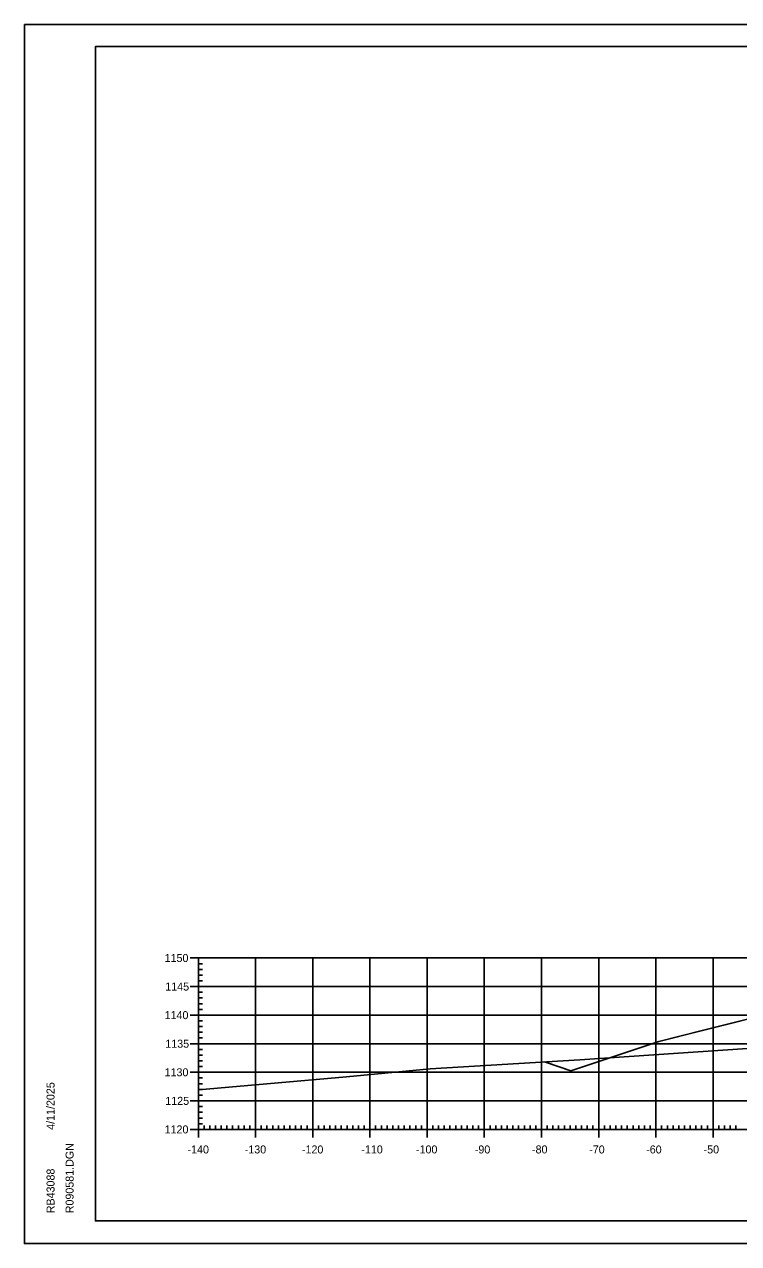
# Model space of a CAD drawing. Extents: x 1322838 to 1324533, y 339903 to 351025.
# Drawn here: x 1323993.7 to 1324118.6, y 343023.7 to 343237.1 of the extents above; entities that cross this region are included whole.
import ezdxf

# ---------------------------------------------------------------- set-up
doc = ezdxf.new("R2010")
doc.units = 0
for name, color, linetype in [('R_Alt Surface', 7, 'Continuous'), ('R_Axis', 7, 'Continuous'), ('R_Axis Annot', 7, 'Continuous'), ('R_Border', 7, 'Continuous'), ('R_Exist Surface', 7, 'Continuous'), ('R_Fin Surface', 7, 'Continuous'), ('R_Grid', 7, 'Continuous'), ('R_No Plot', 7, 'Continuous')]:
    doc.layers.add(name, color=color, linetype=linetype)

msp = doc.modelspace()

# ---------------------------------------------------------------- linework, layer by layer
msp.add_lwpolyline([(1324126.64, 343064.61), (1324104.64, 343059.11), (1324089.24, 343053.98)])
at = {"layer": 'R_Alt Surface'}
msp.add_lwpolyline([(1324089.24, 343053.98), (1324084.64, 343055.51)], dxfattribs=at)
at = {"layer": 'R_Axis'}
for p, q in [((1324022.74, 343073.7), (1324025.54, 343073.7)), ((1324024.14, 343043.7), (1324024.14, 343073.7)), ((1324024.14, 343072.7), (1324024.84, 343072.7)), ((1324024.14, 343071.7), (1324024.84, 343071.7)), ((1324024.14, 343070.7), (1324024.84, 343070.7)), ((1324022.74, 343068.7), (1324025.54, 343068.7)), ((1324024.14, 343069.7), (1324024.84, 343069.7)), ((1324024.14, 343067.7), (1324024.84, 343067.7)), ((1324024.14, 343066.7), (1324024.84, 343066.7)), ((1324024.14, 343065.7), (1324024.84, 343065.7)), ((1324024.14, 343064.7), (1324024.84, 343064.7)), ((1324022.74, 343063.7), (1324025.54, 343063.7)), ((1324024.14, 343062.7), (1324024.84, 343062.7)), ((1324024.14, 343061.7), (1324024.84, 343061.7)), ((1324024.14, 343060.7), (1324024.84, 343060.7)), ((1324024.14, 343059.7), (1324024.84, 343059.7)), ((1324022.74, 343058.7), (1324025.54, 343058.7)), ((1324024.14, 343057.7), (1324024.84, 343057.7)), ((1324024.14, 343056.7), (1324024.84, 343056.7)), ((1324024.14, 343055.7), (1324024.84, 343055.7)), ((1324022.74, 343053.7), (1324025.54, 343053.7)), ((1324024.14, 343054.7), (1324024.84, 343054.7)), ((1324024.14, 343052.7), (1324024.84, 343052.7)), ((1324024.14, 343051.7), (1324024.84, 343051.7)), ((1324024.14, 343050.7), (1324024.84, 343050.7)), ((1324024.14, 343049.7), (1324024.84, 343049.7)), ((1324022.74, 343048.7), (1324025.54, 343048.7)), ((1324024.14, 343047.7), (1324024.84, 343047.7)), ((1324024.14, 343046.7), (1324024.84, 343046.7)), ((1324024.14, 343045.7), (1324024.84, 343045.7)), ((1324024.14, 343042.3), (1324024.14, 343045.1)), ((1324034.14, 343042.3), (1324034.14, 343045.1)), ((1324044.14, 343042.3), (1324044.14, 343045.1)), ((1324054.14, 343042.3), (1324054.14, 343045.1)), ((1324064.14, 343042.3), (1324064.14, 343045.1)), ((1324074.14, 343042.3), (1324074.14, 343045.1)), ((1324084.14, 343042.3), (1324084.14, 343045.1)), ((1324094.14, 343042.3), (1324094.14, 343045.1)), ((1324104.14, 343042.3), (1324104.14, 343045.1)), ((1324114.14, 343042.3), (1324114.14, 343045.1)), ((1324022.74, 343043.7), (1324025.54, 343043.7)), ((1324024.14, 343044.7), (1324024.84, 343044.7)), ((1324024.14, 343043.7), (1324304.14, 343043.7)), ((1324025.14, 343043.7), (1324025.14, 343044.4)), ((1324026.14, 343043.7), (1324026.14, 343044.4)), ((1324027.14, 343043.7), (1324027.14, 343044.4)), ((1324028.14, 343043.7), (1324028.14, 343044.4)), ((1324029.14, 343043.7), (1324029.14, 343044.4)), ((1324030.14, 343043.7), (1324030.14, 343044.4)), ((1324031.14, 343043.7), (1324031.14, 343044.4)), ((1324032.14, 343043.7), (1324032.14, 343044.4)), ((1324033.14, 343043.7), (1324033.14, 343044.4)), ((1324035.14, 343043.7), (1324035.14, 343044.4)), ((1324036.14, 343043.7), (1324036.14, 343044.4)), ((1324037.14, 343043.7), (1324037.14, 343044.4)), ((1324038.14, 343043.7), (1324038.14, 343044.4)), ((1324039.14, 343043.7), (1324039.14, 343044.4)), ((1324040.14, 343043.7), (1324040.14, 343044.4)), ((1324041.14, 343043.7), (1324041.14, 343044.4)), ((1324042.14, 343043.7), (1324042.14, 343044.4)), ((1324043.14, 343043.7), (1324043.14, 343044.4)), ((1324045.14, 343043.7), (1324045.14, 343044.4)), ((1324046.14, 343043.7), (1324046.14, 343044.4)), ((1324047.14, 343043.7), (1324047.14, 343044.4)), ((1324048.14, 343043.7), (1324048.14, 343044.4)), ((1324049.14, 343043.7), (1324049.14, 343044.4)), ((1324050.14, 343043.7), (1324050.14, 343044.4)), ((1324051.14, 343043.7), (1324051.14, 343044.4)), ((1324052.14, 343043.7), (1324052.14, 343044.4)), ((1324053.14, 343043.7), (1324053.14, 343044.4)), ((1324055.14, 343043.7), (1324055.14, 343044.4)), ((1324056.14, 343043.7), (1324056.14, 343044.4)), ((1324057.14, 343043.7), (1324057.14, 343044.4)), ((1324058.14, 343043.7), (1324058.14, 343044.4)), ((1324059.14, 343043.7), (1324059.14, 343044.4)), ((1324060.14, 343043.7), (1324060.14, 343044.4)), ((1324061.14, 343043.7), (1324061.14, 343044.4)), ((1324062.14, 343043.7), (1324062.14, 343044.4)), ((1324063.14, 343043.7), (1324063.14, 343044.4)), ((1324065.14, 343043.7), (1324065.14, 343044.4)), ((1324066.14, 343043.7), (1324066.14, 343044.4)), ((1324067.14, 343043.7), (1324067.14, 343044.4)), ((1324068.14, 343043.7), (1324068.14, 343044.4)), ((1324069.14, 343043.7), (1324069.14, 343044.4)), ((1324070.14, 343043.7), (1324070.14, 343044.4)), ((1324071.14, 343043.7), (1324071.14, 343044.4)), ((1324072.14, 343043.7), (1324072.14, 343044.4)), ((1324073.14, 343043.7), (1324073.14, 343044.4)), ((1324075.14, 343043.7), (1324075.14, 343044.4)), ((1324076.14, 343043.7), (1324076.14, 343044.4)), ((1324077.14, 343043.7), (1324077.14, 343044.4)), ((1324078.14, 343043.7), (1324078.14, 343044.4)), ((1324079.14, 343043.7), (1324079.14, 343044.4)), ((1324080.14, 343043.7), (1324080.14, 343044.4)), ((1324081.14, 343043.7), (1324081.14, 343044.4)), ((1324082.14, 343043.7), (1324082.14, 343044.4)), ((1324083.14, 343043.7), (1324083.14, 343044.4)), ((1324085.14, 343043.7), (1324085.14, 343044.4)), ((1324086.14, 343043.7), (1324086.14, 343044.4)), ((1324087.14, 343043.7), (1324087.14, 343044.4)), ((1324088.14, 343043.7), (1324088.14, 343044.4)), ((1324089.14, 343043.7), (1324089.14, 343044.4)), ((1324090.14, 343043.7), (1324090.14, 343044.4)), ((1324091.14, 343043.7), (1324091.14, 343044.4)), ((1324092.14, 343043.7), (1324092.14, 343044.4)), ((1324093.14, 343043.7), (1324093.14, 343044.4)), ((1324095.14, 343043.7), (1324095.14, 343044.4)), ((1324096.14, 343043.7), (1324096.14, 343044.4)), ((1324097.14, 343043.7), (1324097.14, 343044.4)), ((1324098.14, 343043.7), (1324098.14, 343044.4)), ((1324099.14, 343043.7), (1324099.14, 343044.4)), ((1324100.14, 343043.7), (1324100.14, 343044.4)), ((1324101.14, 343043.7), (1324101.14, 343044.4)), ((1324102.14, 343043.7), (1324102.14, 343044.4)), ((1324103.14, 343043.7), (1324103.14, 343044.4)), ((1324105.14, 343043.7), (1324105.14, 343044.4)), ((1324106.14, 343043.7), (1324106.14, 343044.4)), ((1324107.14, 343043.7), (1324107.14, 343044.4)), ((1324108.14, 343043.7), (1324108.14, 343044.4)), ((1324109.14, 343043.7), (1324109.14, 343044.4)), ((1324110.14, 343043.7), (1324110.14, 343044.4)), ((1324111.14, 343043.7), (1324111.14, 343044.4)), ((1324112.14, 343043.7), (1324112.14, 343044.4)), ((1324113.14, 343043.7), (1324113.14, 343044.4)), ((1324115.14, 343043.7), (1324115.14, 343044.4)), ((1324116.14, 343043.7), (1324116.14, 343044.4)), ((1324117.14, 343043.7), (1324117.14, 343044.4)), ((1324118.14, 343043.7), (1324118.14, 343044.4))]:
    msp.add_line(p, q, dxfattribs=at)
at = {"layer": 'R_Border'}
for p, q in [((1324006.14, 343233.16), (1324322.32, 343233.16)), ((1324006.14, 343027.7), (1324006.14, 343233.16)), ((1324006.14, 343027.7), (1324006.14, 343027.7)), ((1324322.32, 343027.7), (1324006.14, 343027.7))]:
    msp.add_line(p, q, dxfattribs=at)
at = {"layer": 'R_Exist Surface'}
msp.add_lwpolyline([(1324024.14, 343050.63), (1324050.06, 343052.91), (1324064.68, 343054.29), (1324090.84, 343055.89), (1324124.47, 343058.13)], dxfattribs=at)
at = {"layer": 'R_Fin Surface'}
msp.add_lwpolyline([(1324084.64, 343055.51), (1324087.56, 343054.54), (1324089.24, 343053.98), (1324089.24, 343053.98), (1324104.63, 343059.11), (1324104.64, 343059.11), (1324104.64, 343059.11), (1324112.47, 343061.07), (1324119.06, 343062.72)], dxfattribs=at)
at = {"layer": 'R_Grid'}
for p, q in [((1324024.14, 343073.7), (1324304.14, 343073.7)), ((1324024.14, 343043.7), (1324024.14, 343073.7)), ((1324034.14, 343043.7), (1324034.14, 343073.7)), ((1324044.14, 343043.7), (1324044.14, 343073.7)), ((1324054.14, 343043.7), (1324054.14, 343073.7)), ((1324064.14, 343043.7), (1324064.14, 343073.7)), ((1324074.14, 343043.7), (1324074.14, 343073.7)), ((1324084.14, 343043.7), (1324084.14, 343073.7)), ((1324094.14, 343043.7), (1324094.14, 343073.7)), ((1324104.14, 343043.7), (1324104.14, 343073.7)), ((1324114.14, 343043.7), (1324114.14, 343073.7)), ((1324024.14, 343068.7), (1324304.14, 343068.7)), ((1324024.14, 343063.7), (1324304.14, 343063.7)), ((1324024.14, 343058.7), (1324304.14, 343058.7)), ((1324024.14, 343053.7), (1324304.14, 343053.7)), ((1324024.14, 343048.7), (1324304.14, 343048.7)), ((1324024.14, 343043.7), (1324304.14, 343043.7))]:
    msp.add_line(p, q, dxfattribs=at)
at = {"layer": 'R_No Plot'}
for p, q in [((1323993.74, 343237.06), (1324327.07, 343237.06)), ((1323993.74, 343023.72), (1324327.07, 343023.72))]:
    msp.add_line(p, q, dxfattribs=at)
for points in [[(1323993.73, 343237.06), (1324327.07, 343237.06), (1324327.07, 343023.72), (1323993.73, 343023.72)], [(1324240.06, 343233.16), (1324259.68, 343233.16), (1324259.68, 343223.28), (1324275.79, 343223.28), (1324298.99, 343223.28), (1324299.11, 343195.13), (1324322.32, 343195.13), (1324322.32, 343027.7), (1324006.14, 343027.7), (1324006.14, 343233.16)]]:
    msp.add_lwpolyline(points, close=True, dxfattribs=at)

# ---------------------------------------------------------------- texts
at = {"layer": 'R_Axis Annot'}
for s, p in [('1150', (1324018.24, 343073)), ('1145', (1324018.36, 343068)), ('1140', (1324018.24, 343063)), ('1135', (1324018.36, 343058)), ('1130', (1324018.24, 343053)), ('1125', (1324018.36, 343048)), ('1120', (1324018.24, 343043)), ('-140', (1324022.25, 343039.5)), ('-130', (1324032.25, 343039.5)), ('-120', (1324042.25, 343039.5)), ('-110', (1324052.64, 343039.5)), ('-100', (1324062.19, 343039.5)), ('-90', (1324072.48, 343039.5)), ('-80', (1324082.48, 343039.5)), ('-70', (1324092.48, 343039.5)), ('-60', (1324102.44, 343039.5)), ('-50', (1324112.48, 343039.5))]:
    msp.add_text(s, height=1.4, dxfattribs=at).set_placement(p)
at = {"layer": 'R_Border'}
for s, p in [('4/11/2025', (1323999, 343043.63)), ('R090581.DGN', (1324002.33, 343029.03)), ('RB43088', (1323999, 343029.03))]:
    msp.add_text(s, height=1.4, rotation=90, dxfattribs=at).set_placement(p)

doc.saveas('drawing.dxf')
